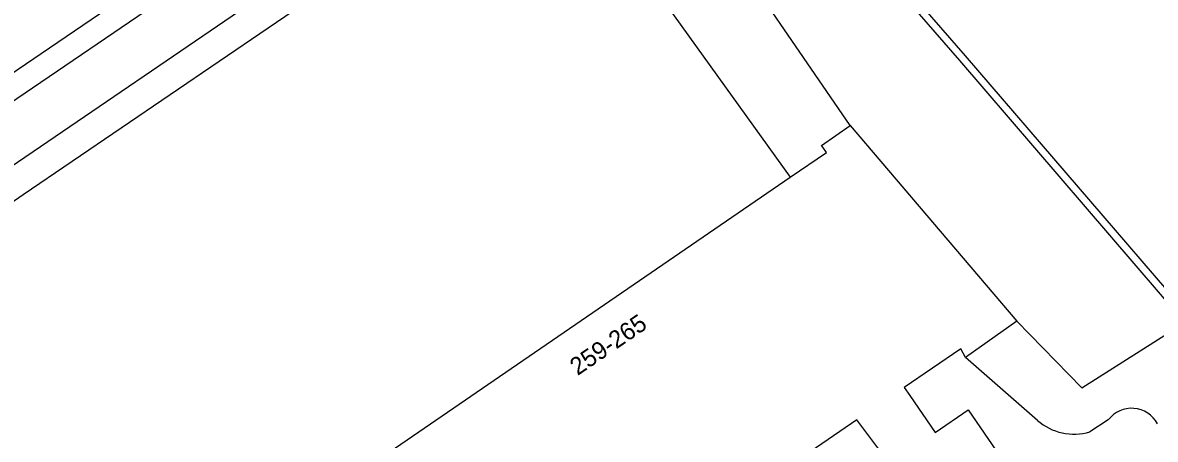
# Model space of a CAD drawing. Extents: x 157692 to 159670, y 381454 to 383289.
# Drawn here: x 157899.9 to 157964.6, y 383136.8 to 383160.6 of the extents above; entities that cross this region are included whole.
import ezdxf

# ---------------------------------------------------------------- set-up
doc = ezdxf.new("R2010")
doc.units = 0
for name, color, linetype in [('IMGEO_Fietspad_open', 7, 'Continuous'), ('IMGEO_Groenvoorziening', 7, 'Continuous'), ('IMGEO_Kademuur', 7, 'Continuous'), ('IMGEO_Pand', 7, 'Continuous'), ('IMGEO_Pand_nummerreeks', 7, 'Continuous'), ('IMGEO_Rijbaan_regionaal_gesloten', 7, 'Continuous'), ('IMGEO_Voetpad_open', 7, 'Continuous')]:
    doc.layers.add(name, color=color, linetype=linetype)

msp = doc.modelspace()

# ---------------------------------------------------------------- linework, layer by layer
at = {"layer": 'IMGEO_Fietspad_open'}
for points in [[(157868.148, 383134.571), (157871.623, 383137.076), (157875.4, 383139.766), (157888.982, 383149.073), (157918.475, 383169.138), (157918.298, 383169.449), (157919.766, 383170.483)], [(157925.087, 383169.992), (157922.064, 383167.929), (157890.766, 383146.6), (157879.23, 383138.78)]]:
    msp.add_lwpolyline(points, dxfattribs=at)
at = {"layer": 'IMGEO_Groenvoorziening'}
for points in [[(157947.191, 383154.744), (157930.785, 383178.648), (157930.453, 383179.018), (157927.746, 383182.04), (157926.034, 383183.95), (157925.345, 383184.719), (157924.873, 383185.246)], [(157931.742, 383168.536), (157943.757, 383151.791)], [(157956.713, 383143.577), (157960.417, 383139.782), (157966.305, 383143.515)], [(157957.888, 383137.921), (157953.769, 383141.506)], [(157961.934, 383137.954), (157960.879, 383137.264)]]:
    msp.add_lwpolyline(points, dxfattribs=at)
for centre, radius, start, end in [((157963.266, 383136.94), 1.674, 28.1949, 142.72376), ((157959.982, 383140.316), 3.181, 228.84174, 286.3807)]:
    msp.add_arc(centre, radius, start, end, dxfattribs=at)
at = {"layer": 'IMGEO_Kademuur'}
for points in [[(157939.035, 383176.999), (157939.342, 383177.256), (157939.775, 383176.737), (157939.113, 383176.027), (157940.706, 383174.16), (157950.038, 383162.998), (157953.763, 383158.716), (157966.663, 383143.742), (157970.488, 383139.302), (157979.9, 383128.324), (157990.31, 383116.589), (157989.996, 383116.31)], [(157966.305, 383143.515), (157953.46, 383158.454), (157949.734, 383162.738), (157940.401, 383173.902), (157938.576, 383176.039), (157939.242, 383176.752), (157939.035, 383176.999)]]:
    msp.add_lwpolyline(points, dxfattribs=at)
at = {"layer": 'IMGEO_Pand'}
for points in [[(157943.757, 383151.791), (157945.831, 383153.212), (157945.625, 383153.502), (157945.546, 383153.613), (157947.191, 383154.744)], [(157947.191, 383154.744), (157956.713, 383143.577)], [(157953.443, 383129.674), (157952.216, 383131.462), (157947.27, 383128.056), (157946.918, 383128.57), (157947.573, 383129.027), (157946.611, 383130.381), (157945.965, 383129.934), (157944.522, 383132.032), (157949.46, 383135.444), (157947.916, 383137.497), (157947.577, 383137.948), (157921.269, 383119.927), (157913.595, 383131.131), (157943.757, 383151.791)], [(157956.713, 383143.577), (157953.769, 383141.506)], [(157953.769, 383141.506), (157953.505, 383142.008), (157950.277, 383139.797), (157950.597, 383139.334), (157952.053, 383137.225), (157953.929, 383138.52), (157956.668, 383134.525), (157954.813, 383133.252), (157956.049, 383131.476)]]:
    msp.add_lwpolyline(points, dxfattribs=at)
at = {"layer": 'IMGEO_Rijbaan_regionaal_gesloten'}
msp.add_lwpolyline([(157917.849, 383170.332), (157909.919, 383164.924), (157899.144, 383157.59), (157888.236, 383150.083), (157875.124, 383141.177), (157852.16, 383125.389), (157836.706, 383115.213), (157819.06, 383104.781), (157816.537, 383103.523)], dxfattribs=at)
at = {"layer": 'IMGEO_Voetpad_open'}
msp.add_lwpolyline([(157924.027, 383163.392), (157922.349, 383166.022), (157899.959, 383150.789), (157894.981, 383147.345), (157895.066, 383147.254), (157880.392, 383137.203)], dxfattribs=at)

# ---------------------------------------------------------------- texts
at = {"layer": 'IMGEO_Pand_nummerreeks'}
msp.add_text('259-265', height=1, rotation=34.41185, dxfattribs=at).set_placement((157931.626, 383140.451))

doc.saveas('drawing.dxf')
